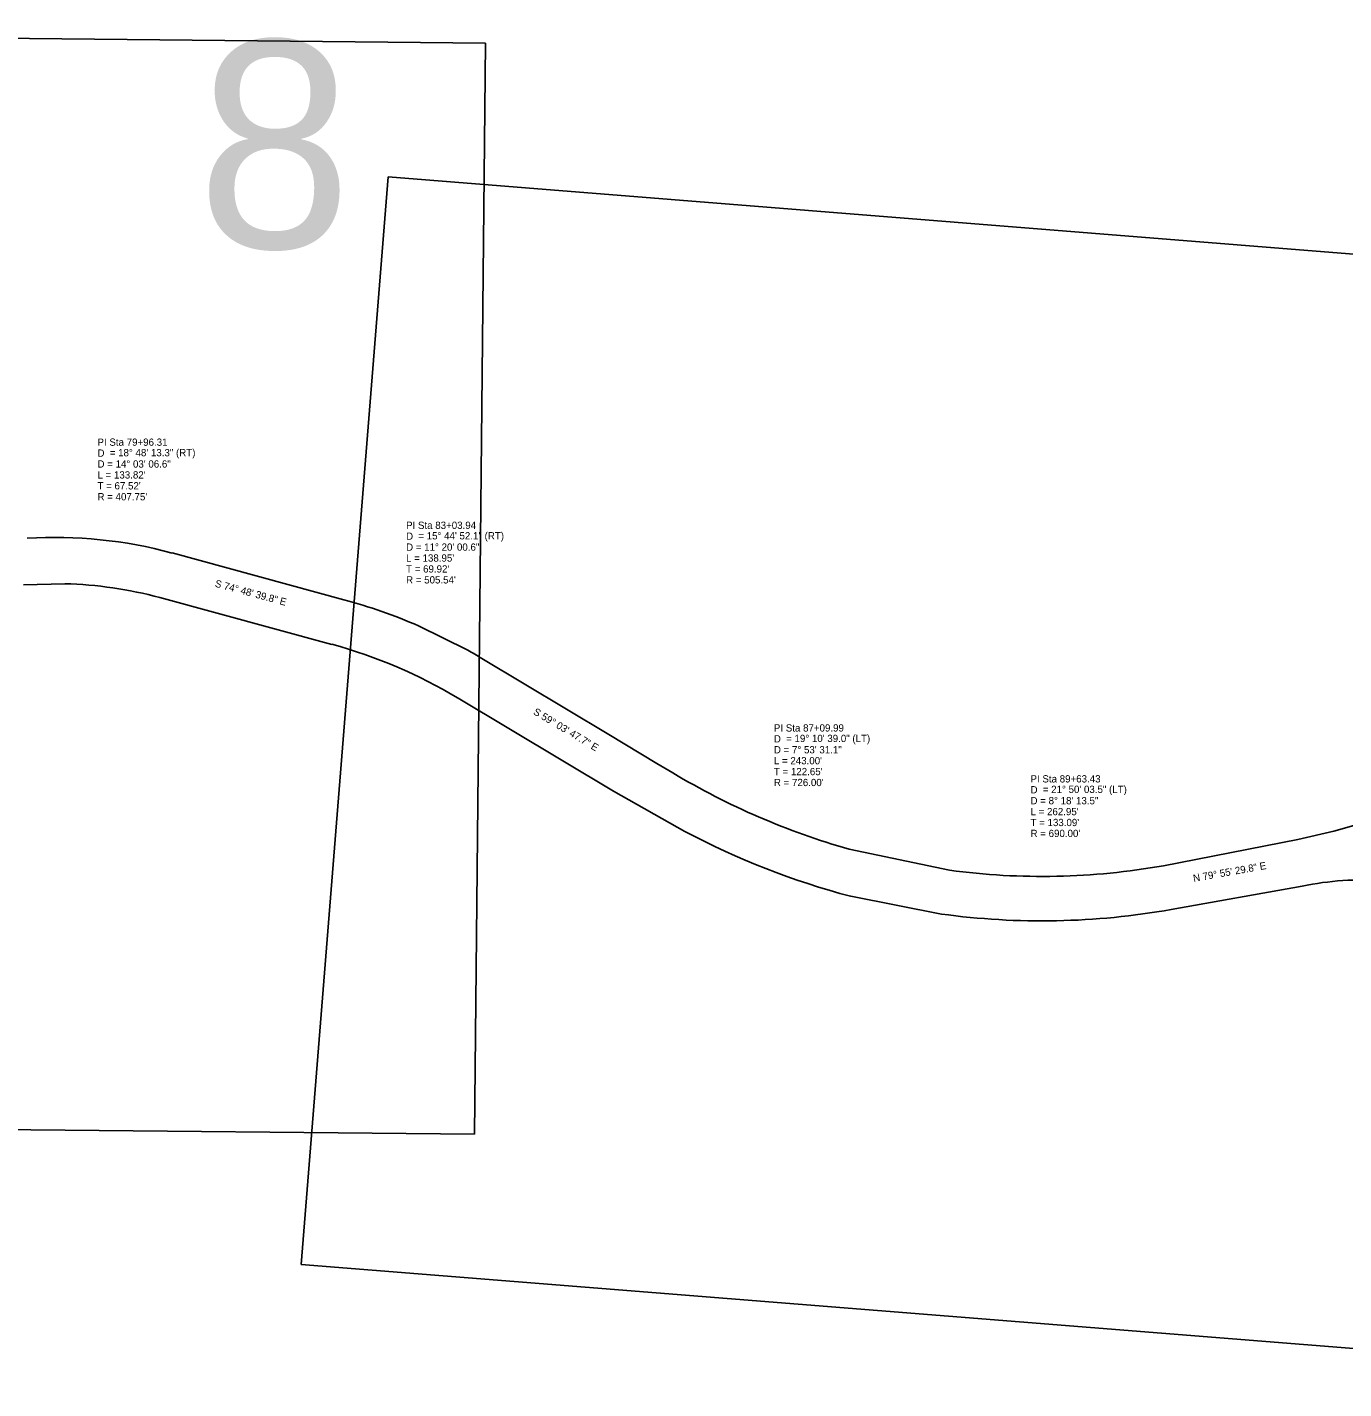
# Model space of a CAD drawing. Extents: x 925297 to 940193, y 663541 to 689899.
# Drawn here: x 934201 to 935468, y 683954 to 685264 of the extents above; entities that cross this region are included whole.
import ezdxf

# ---------------------------------------------------------------- set-up
doc = ezdxf.new("R2010")
doc.units = 0
for name, color, linetype in [('Default', 7, 'Continuous'), ('Exist Horizontal Alignment Curve and Spiral Data', 7, 'Continuous'), ('Exist Horizontal Alignment Direction Label', 7, 'Continuous'), ('Prop DSN Text', 7, 'Continuous'), ('Prop Shade Light', 7, 'Continuous')]:
    doc.layers.add(name, color=color, linetype=linetype)

msp = doc.modelspace()

# ---------------------------------------------------------------- linework, layer by layer
at = {"layer": 'Default'}
for p, q in [((933142.5, 685263.8), (934642.5, 685248.4)), ((934642.5, 685248.4), (934631.7, 684198.5)), ((934548.7, 685119.8), (934465, 684073.2)), ((936044, 685000.2), (934548.7, 685119.8)), ((934631.7, 684198.5), (933131.8, 684213.8)), ((934465, 684073.2), (935960.3, 683953.6))]:
    msp.add_line(p, q, dxfattribs=at)
at = {"layer": 'Prop Shade Light'}
for p, q in [((934340.8, 684757.9), (934506.2, 684712.9)), ((934237.7, 684728.2), (934197.8, 684727.1)), ((934494.5, 684669.9), (934329.1, 684714.9)), ((934578.1, 684687.7), (934625.3, 684664.3)), ((934639, 684656.4), (934761.2, 684583.2)), ((934765.6, 684528.6), (934616.1, 684618.2)), ((934761.2, 684583.2), (934807.4, 684555.4)), ((934807.4, 684555.4), (934822.8, 684546.2)), ((934834.4, 684489.9), (934765.6, 684528.6)), ((935458.8, 684490), (935480.5, 684496.3)), ((935294.9, 684456.9), (935424.3, 684482)), ((935424.3, 684482), (935458.8, 684490)), ((934992.6, 684472.7), (935089.1, 684452.5)), ((935081.2, 684410.4), (934993.9, 684427.5)), ((935428.6, 684437.2), (935302.4, 684414.8))]:
    msp.add_line(p, q, dxfattribs=at)
for centre, radius, start, end in [((934228.4, 684344), 428.8, 74.8111, 93.6148), ((934228.4, 684344), 384.3, 74.8111, 88.6216), ((934368.2, 684204.7), 526.6, 66.5147, 74.8111), ((934368.2, 684204.7), 482.1, 59.0633, 74.8111), ((934368.2, 684204.7), 526.6, 59.0633, 60.7771), ((935185.2, 685150.8), 704.9, 239.0633, 254.1444), ((935185.2, 685150.8), 748.2, 242.0384, 255.1829), ((935177.9, 685115.6), 669, 262.3709, 280.0751), ((935486, 684164.2), 279, 85.7469, 101.8761), ((935177.9, 685115.6), 711.8, 262.1938, 280.0751)]:
    msp.add_arc(centre, radius, start, end, dxfattribs=at)

# ---------------------------------------------------------------- texts
at = {"layer": 'Exist Horizontal Alignment Curve and Spiral Data'}
for s, p in [('PI Sta 79+96.31', (934269, 684861)), ('D', (934269, 684850.5)), ('D = 14%%d 03\' 06.6"', (934269, 684840)), ('= 18%%d 48\' 13.3" (RT)', (934280.8, 684850.9)), ("L = 133.82'", (934269, 684829.5)), ("T = 67.52'", (934269, 684819)), ("R = 407.75'", (934269, 684808.5)), ('PI Sta 83+03.94', (934566, 684781)), ('D', (934566, 684770.5)), ('= 15%%d 44\' 52.1" (RT)', (934577.8, 684770.9)), ('D = 11%%d 20\' 00.6"', (934566, 684760)), ("L = 138.95'", (934566, 684749.5)), ("T = 69.92'", (934566, 684739)), ("R = 505.54'", (934566, 684728.5)), ('PI Sta 87+09.99', (934920, 684586)), ('D', (934920, 684575.5)), ('D = 7%%d 53\' 31.1"', (934920, 684565)), ('= 19%%d 10\' 39.0" (LT)', (934931.8, 684575.9)), ("L = 243.00'", (934920, 684554.5)), ("T = 122.65'", (934920, 684544)), ("R = 726.00'", (934920, 684533.5)), ('PI Sta 89+63.43', (935167, 684537)), ('D', (935167, 684526.5)), ('= 21%%d 50\' 03.5" (LT)', (935178.8, 684526.9)), ('D = 8%%d 18\' 13.5"', (935167, 684516)), ("L = 262.95'", (935167, 684505.5)), ("T = 133.09'", (935167, 684495)), ("R = 690.00'", (935167, 684484.5))]:
    msp.add_text(s, height=7, dxfattribs=at).set_placement(p)
at = {"layer": 'Exist Horizontal Alignment Direction Label'}
for s, rotation, p in [('S 74%%d 48\' 39.8" E', 344.8111, (934381.5, 684725.5)), ('S 59%%d 03\' 47.7" E', 329.0633, (934687.8, 684603.1)), ('N 79%%d 55\' 29.8" E', 10.0751, (935324.1, 684441.3))]:
    msp.add_text(s, height=7, rotation=rotation, dxfattribs=at).set_placement(p)
at = {"layer": 'Prop DSN Text'}
msp.add_text('8', height=200, rotation=359.4141, dxfattribs=at).set_placement((934364.3, 685052))

doc.saveas('drawing.dxf')
